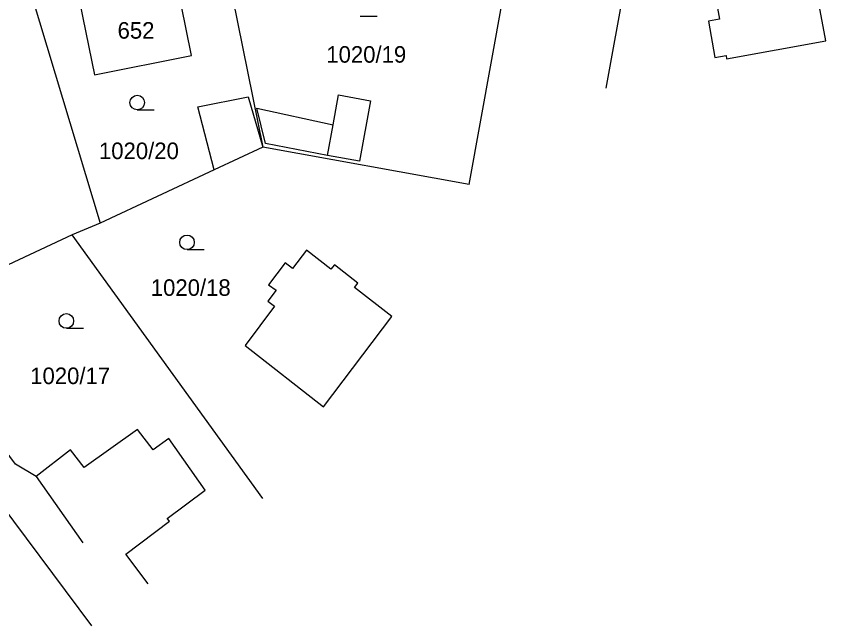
# Model space of a CAD drawing. Extents: x -794765 to -785424, y -1118958 to -1108731.
# Drawn here: x -792094.3 to -792011, y -1109985.6 to -1109922.9 of the extents above; entities that cross this region are included whole.
import ezdxf

# ---------------------------------------------------------------- set-up
doc = ezdxf.new("R2010")
doc.units = 0
for name, color, linetype in [('Level 66', 7, 'Continuous'), ('Level 75', 7, 'Continuous'), ('Level 76', 7, 'Continuous'), ('Level 77', 7, 'Continuous')]:
    doc.layers.add(name, color=color, linetype=linetype)

msp = doc.modelspace()

# ---------------------------------------------------------------- linework, layer by layer
at = {"layer": 'Level 66'}
for p, q in [((-792058.923, -1109922.88), (-792057.173, -1109922.88)), ((-792081.843, -1109932.51), (-792080.093, -1109932.51)), ((-792076.723, -1109946.88), (-792074.973, -1109946.88)), ((-792089.133, -1109954.96), (-792087.383, -1109954.96))]:
    msp.add_line(p, q, dxfattribs=at)
for centre in [(-792081.843, -1109931.76), (-792076.723, -1109946.13), (-792089.133, -1109954.21)]:
    msp.add_circle(centre, 0.75, dxfattribs=at)
at = {"layer": 'Level 75'}
for p, q in [((-792073.91, -1109911.8), (-792068.93, -1109936.34)), ((-792094.23, -1109915.7), (-792085.66, -1109944.17)), ((-792047.69, -1109940.18), (-792044.25, -1109921.05)), ((-792047.69, -1109940.18), (-792068.93, -1109936.34)), ((-792085.66, -1109944.17), (-792088.52, -1109945.34)), ((-792088.52, -1109945.34), (-792107.12, -1109954.06)), ((-792068.92, -1109972.46), (-792088.52, -1109945.34))]:
    msp.add_line(p, q, dxfattribs=at)
for points in [[(-792025.32, -1109902.4), (-792027.34, -1109904.01), (-792028.91, -1109905.95), (-792029.69, -1109908.43), (-792033.64, -1109930.28)], [(-792021.29, -1109926.93), (-792021.23, -1109927.25), (-792011.03, -1109925.41), (-792012.42, -1109917.86), (-792011.25, -1109917.57), (-792011.76, -1109914.54), (-792012.99, -1109914.77), (-792014.38, -1109907.21), (-792024.55, -1109909.04), (-792021.97, -1109923.19), (-792023.11, -1109923.4), (-792022.43, -1109927.14), (-792021.29, -1109926.93)], [(-792088.35, -1109918.48), (-792086.24, -1109928.92), (-792076.27, -1109926.91), (-792078.34, -1109916.58), (-792088.35, -1109918.48)], [(-792068.93, -1109936.34), (-792073.93, -1109938.68), (-792085.66, -1109944.17)], [(-792065.87, -1109948.82), (-792066.63, -1109948.24), (-792068.33, -1109950.48), (-792067.57, -1109951.06), (-792068.42, -1109952.18), (-792067.73, -1109952.7), (-792070.75, -1109956.73), (-792062.7, -1109963.04), (-792055.65, -1109953.76), (-792059.49, -1109950.78), (-792059.14, -1109950.32), (-792061.56, -1109948.44), (-792061.92, -1109948.9), (-792064.45, -1109946.93), (-792065.87, -1109948.82)], [(-792080.73, -1109981.22), (-792083.02, -1109978.17), (-792078.54, -1109974.81), (-792078.75, -1109974.53), (-792074.84, -1109971.6), (-792078.59, -1109966.31), (-792080.2, -1109967.46), (-792081.8, -1109965.36), (-792087.3, -1109969.29), (-792088.71, -1109967.47), (-792092.22, -1109970.19), (-792094.35, -1109968.93), (-792099.44, -1109962.12), (-792099.8, -1109962.39), (-792106, -1109953.95), (-792108.84, -1109955.74)], [(-792108.84, -1109955.74), (-792102.41, -1109964.34), (-792097.32, -1109971.15), (-792086.56, -1109985.55)]]:
    msp.add_lwpolyline(points, dxfattribs=at)
at = {"layer": 'Level 77'}
for p, q in [((-792075.61, -1109932.21), (-792070.42, -1109931.16)), ((-792070.42, -1109931.16), (-792068.93, -1109936.34)), ((-792061.69, -1109934.04), (-792061.14, -1109930.98)), ((-792061.14, -1109930.98), (-792057.84, -1109931.57)), ((-792073.93, -1109938.68), (-792075.61, -1109932.21)), ((-792069.53, -1109932.35), (-792061.69, -1109934.04)), ((-792068.66, -1109935.98), (-792069.53, -1109932.35)), ((-792057.84, -1109931.57), (-792058.97, -1109937.79)), ((-792062.26, -1109937.19), (-792061.69, -1109934.04)), ((-792062.26, -1109937.19), (-792068.66, -1109935.98)), ((-792058.97, -1109937.79), (-792062.26, -1109937.19)), ((-792092.22, -1109970.19), (-792087.45, -1109977.03))]:
    msp.add_line(p, q, dxfattribs=at)

# ---------------------------------------------------------------- texts
at = {"layer": 'Level 76'}
for s, p in [('652', (-792083.864, -1109925.19)), ('1020/19', (-792062.398, -1109927.66)), ('1020/20', (-792085.778, -1109937.57)), ('1020/18', (-792080.448, -1109951.63)), ('1020/17', (-792092.848, -1109960.7))]:
    msp.add_text(s, height=1.7, dxfattribs=at).set_placement(p)

doc.saveas('drawing.dxf')
